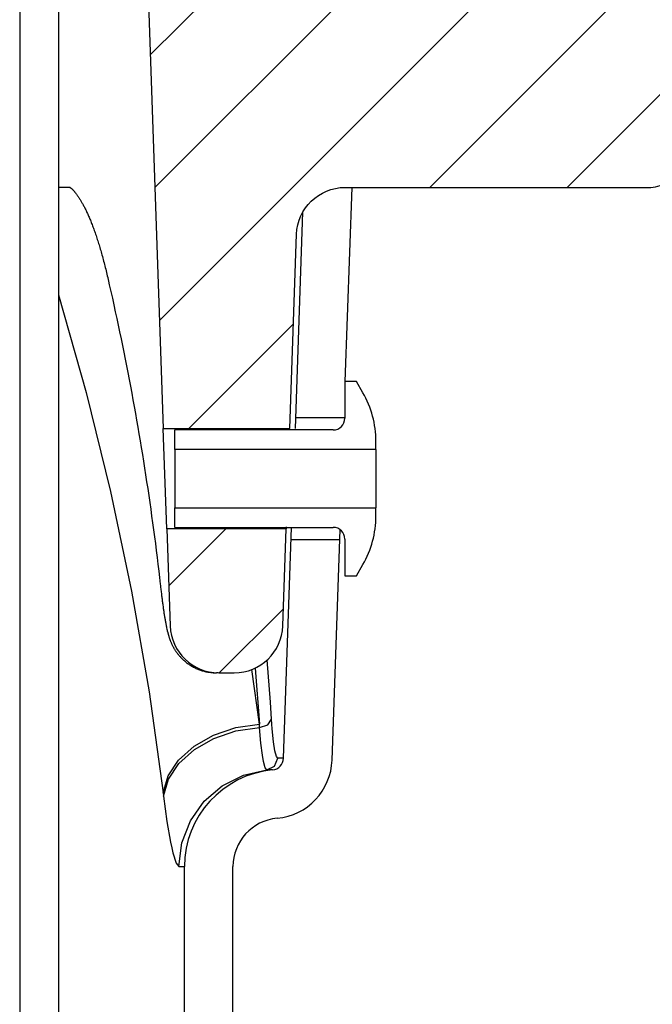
# Model space of a CAD drawing. Extents: x -285 to 5863, y 308 to 3178.
# Tile 412 of 622: x 1836.55 to 1838.18, y 981.27 to 983.81. Entities that reach past the tile are written whole.
import ezdxf

# ---------------------------------------------------------------- set-up
doc = ezdxf.new("R2010")
doc.units = 0
doc.header["$MEASUREMENT"] = 0
doc.layers.add('CONCRETE-HATCH', color=2, linetype='CONTINUOUS')
doc.layers.add('SPILL-BUCKET', color=1, linetype='CONTINUOUS')
pattern_1 = [(45, (8065.98635, -316.10631), (-0.176776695, 0.176776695), [])]

msp = doc.modelspace()

# ---------------------------------------------------------------- hatches: boundary and pattern name
at = {"layer": 'CONCRETE-HATCH'}
h = msp.add_hatch(dxfattribs=at)
h.set_pattern_fill('AR-CONC', color=256, scale=2.67, style=0)
h.set_pattern_definition([(50, (721.22, 12.002), (19.15085, -1.67548), [2.0025, -22.0275]), (355, (721.22, 12.002), (-3.70466, 20.08353), [1.602, -17.622]), (100.4514, (722.816, 11.862), (15.44619, 18.40805), [1.70186, -18.7205]), (46.1842, (721.22, 17.342), (28.49534, -4.41936), [3.00375, -33.04125]), (96.6356, (723.594, 16.974), (24.95547, 26.00897), [2.5528, -28.08076]), (351.1842, (721.22, 17.342), (24.9555, 26.00897), [2.403, -26.433]), (21, (723.89, 16.007), (15.93742, -10.74992), [2.0025, -22.0275]), (326, (723.89, 16.007), (6.49652, 19.3615), [1.602, -17.622]), (71.4514, (725.218, 15.111), (22.43394, 8.61158), [1.70186, -18.7205]), (37.5, (721.22, 12.002), (0.324668, 8.888266), [0, -17.4084, 0, -17.889, 0, -17.68875]), (7.5, (721.22, 12.002), (7.023957, 10.53079), [0, -10.1994, 0, -17.0079, 0, -6.74175]), (327.5, (715.266, 12.002), (14.25306, -0.602215), [0, -6.675, 0, -20.826, 0, -27.6345]), (317.5, (712.596, 12.002), (15.57107, 2.6728), [0, -8.6775, 0, -13.8306, 0, -19.6245])])
h.paths.add_polyline_path([(1848.5303, 984.84368), (1838.03509, 984.84368), (1838.03509, 978.19533), (1848.5303, 978.19533)])
at = {"layer": 'SPILL-BUCKET'}
h = msp.add_hatch(dxfattribs=at)
h.set_pattern_fill('ANSI31', scale=2, style=0)
h.set_pattern_definition(pattern_1)
edge = h.paths.add_edge_path()
edge.add_line((1836.93068, 984.23294), (1836.87248, 984.17052))
edge.add_line((1836.87248, 984.17052), (1836.92194, 982.75407))
edge.add_line((1836.92194, 982.75407), (1837.24725, 982.75407))
edge.add_line((1837.24725, 982.75407), (1837.26469, 983.25351))
edge.add_arc((1837.38957, 983.24919), 0.12496, 90.01861, 178.01856, ccw=False)
edge.add_line((1837.38953, 983.37415), (1838.17637, 983.37415))
edge.add_arc((1838.17639, 983.43663), 0.06248, 269.98072, 361.98074)
edge.add_line((1838.23883, 983.43879), (1838.17994, 985.12513))
edge.add_arc((1838.1175, 985.12293), 0.06248, 2.01864, 90.01862)
edge.add_line((1838.11748, 985.18541), (1837.97564, 985.18541))
edge.add_arc((1837.97565, 985.15417), 0.03124, 90.01957, 180.01957)
edge.add_line((1837.94441, 985.15416), (1837.94441, 984.24793))
edge.add_arc((1837.92911, 984.24824), 0.01531, 268.81278, 358.81278, ccw=False)
edge.add_line((1837.92879, 984.23294), (1836.93068, 984.23294))
h = msp.add_hatch(dxfattribs=at)
h.set_pattern_fill('ANSI31', scale=2, style=0)
h.set_pattern_definition(pattern_1)
edge = h.paths.add_edge_path()
edge.add_line((1836.93098, 982.49525), (1836.9397, 982.24564))
edge.add_arc((1837.06462, 982.25), 0.125, 181.99998, 270)
edge.add_line((1837.06462, 982.125), (1837.10457, 982.125))
edge.add_arc((1837.10457, 982.25), 0.125, 270, 358.00002)
edge.add_line((1837.2295, 982.24564), (1837.23821, 982.49525))
edge.add_line((1837.23821, 982.49525), (1836.93098, 982.49525))

# ---------------------------------------------------------------- linework, layer by layer
at = {"layer": 'SPILL-BUCKET', "color": 1, "linetype": 'Continuous'}
for p, q in [((1836.55224, 984.10802), (1836.55224, 969.91046)), ((1836.65217, 984.10802), (1836.65217, 969.91046)), ((1837.39034, 982.87449), (1837.40779, 983.37415)), ((1837.28057, 983.3103), (1837.26114, 982.75407)), ((1837.41915, 982.87449), (1837.38917, 982.87449)), ((1837.38917, 982.87449), (1837.38917, 982.77995)), ((1837.43564, 982.84592), (1837.41915, 982.87449)), ((1836.95197, 982.70011), (1836.95197, 982.74997)), ((1837.35919, 982.74997), (1836.95197, 982.74997)), ((1837.46911, 982.70011), (1837.46911, 982.721)), ((1837.46911, 982.70011), (1836.95197, 982.70011)), ((1836.95197, 982.70011), (1836.95197, 982.69437)), ((1836.95197, 982.69437), (1836.95197, 982.67801)), ((1837.46911, 982.70011), (1837.46911, 982.69437)), ((1837.46911, 982.69437), (1837.46911, 982.67801)), ((1836.95197, 982.67801), (1836.95197, 982.65353)), ((1837.46911, 982.67801), (1837.46911, 982.65353)), ((1836.95197, 982.65353), (1836.95197, 982.62466)), ((1837.46911, 982.65353), (1837.46911, 982.62466)), ((1836.95197, 982.62466), (1836.95197, 982.59579)), ((1837.46911, 982.62466), (1837.46911, 982.59579)), ((1836.95197, 982.59579), (1836.95197, 982.57131)), ((1837.46911, 982.59579), (1837.46911, 982.57131)), ((1836.95197, 982.57131), (1836.95197, 982.55495)), ((1837.46911, 982.57131), (1837.46911, 982.55495)), ((1836.95197, 982.55495), (1836.95197, 982.54921)), ((1836.95197, 982.49935), (1836.95197, 982.54921)), ((1836.95197, 982.54921), (1837.46911, 982.54921)), ((1837.46911, 982.55495), (1837.46911, 982.54921)), ((1837.46911, 982.52831), (1837.46911, 982.54921)), ((1836.95197, 982.49935), (1837.35919, 982.49935)), ((1837.23149, 981.90506), (1837.25225, 982.49935)), ((1837.23832, 982.50103), (1837.23822, 982.49592)), ((1837.23822, 982.49592), (1837.23824, 982.4968)), ((1837.35633, 981.9007), (1837.37703, 982.49346)), ((1837.38917, 982.46937), (1837.38917, 982.37483)), ((1837.41915, 982.37483), (1837.43564, 982.4034)), ((1837.38917, 982.37483), (1837.41915, 982.37483)), ((1836.97633, 980.7736), (1836.97633, 981.62629)), ((1837.10124, 980.7736), (1837.10124, 981.62629))]:
    msp.add_line(p, q, dxfattribs=at)
at = {"layer": 'SPILL-BUCKET', "color": 7}
for p, q in [((1836.66737, 983.37415), (1836.65215, 983.37415)), ((1836.65623, 983.37415), (1836.65243, 983.37415)), ((1836.68242, 983.37415), (1836.65623, 983.37415)), ((1836.68227, 983.37415), (1836.66737, 983.37415)), ((1836.68242, 983.37415), (1836.68478, 983.37212)), ((1836.68478, 983.37212), (1836.68528, 983.37168)), ((1836.68528, 983.37168), (1836.68581, 983.3712)), ((1836.68581, 983.3712), (1836.68636, 983.37069)), ((1836.68636, 983.37069), (1836.68694, 983.37014)), ((1836.68694, 983.37014), (1836.68754, 983.36956)), ((1836.68754, 983.36956), (1836.68815, 983.36894)), ((1836.68815, 983.36894), (1836.68879, 983.3683)), ((1836.68879, 983.3683), (1836.68944, 983.36761)), ((1836.68944, 983.36761), (1836.69011, 983.36689)), ((1836.69011, 983.36689), (1836.69081, 983.36612)), ((1836.69081, 983.36612), (1836.6915, 983.36535)), ((1836.6915, 983.36535), (1836.69221, 983.36454)), ((1836.69221, 983.36454), (1836.69294, 983.36368)), ((1836.69294, 983.36368), (1836.6937, 983.36278)), ((1836.6937, 983.36278), (1836.69448, 983.36183)), ((1836.69448, 983.36183), (1836.69528, 983.36084)), ((1836.69528, 983.36084), (1836.69611, 983.35979)), ((1836.69611, 983.35979), (1836.69694, 983.35871)), ((1836.69694, 983.35871), (1836.6978, 983.35757)), ((1836.6978, 983.35757), (1836.69868, 983.3564)), ((1836.69868, 983.3564), (1836.69958, 983.35516)), ((1836.69958, 983.35516), (1836.70049, 983.35389)), ((1836.70049, 983.35389), (1836.70125, 983.3528)), ((1836.70125, 983.3528), (1836.70203, 983.35168)), ((1836.70203, 983.35168), (1836.70282, 983.35051)), ((1836.70282, 983.35051), (1836.70362, 983.34931)), ((1836.70362, 983.34931), (1836.70459, 983.34785)), ((1836.70459, 983.34785), (1836.70556, 983.34634)), ((1836.70556, 983.34634), (1836.70654, 983.3448)), ((1836.70654, 983.3448), (1836.70753, 983.34321)), ((1836.70753, 983.34321), (1836.70852, 983.34158)), ((1836.70852, 983.34158), (1836.70953, 983.33991)), ((1836.70953, 983.33991), (1836.71054, 983.3382)), ((1836.71054, 983.3382), (1836.71156, 983.33644)), ((1836.71156, 983.33644), (1836.71258, 983.33465)), ((1836.71258, 983.33465), (1836.71361, 983.33281)), ((1836.71361, 983.33281), (1836.71465, 983.33092)), ((1836.71465, 983.33092), (1836.71569, 983.329)), ((1836.71569, 983.329), (1836.71674, 983.32703)), ((1836.71674, 983.32703), (1836.71779, 983.32502)), ((1836.71779, 983.32502), (1836.71886, 983.32297)), ((1836.71886, 983.32297), (1836.71992, 983.32087)), ((1836.71992, 983.32087), (1836.72099, 983.31873)), ((1836.72099, 983.31873), (1836.72206, 983.31654)), ((1836.72206, 983.31654), (1836.72314, 983.31431)), ((1836.72314, 983.31431), (1836.72422, 983.31204)), ((1836.72422, 983.31204), (1836.72531, 983.30972)), ((1836.72531, 983.30972), (1836.72639, 983.30736)), ((1836.72639, 983.30736), (1836.72749, 983.30495)), ((1836.72749, 983.30495), (1836.72858, 983.3025)), ((1836.72858, 983.3025), (1836.72968, 983.3)), ((1836.72968, 983.3), (1836.73078, 983.29746)), ((1836.73078, 983.29746), (1836.73189, 983.29487)), ((1836.73189, 983.29487), (1836.73299, 983.29224)), ((1836.73299, 983.29224), (1836.7341, 983.28955)), ((1836.7341, 983.28955), (1836.73521, 983.28683)), ((1836.73521, 983.28683), (1836.73632, 983.28406)), ((1836.73632, 983.28406), (1836.73744, 983.28125)), ((1836.73744, 983.28125), (1836.73857, 983.27834)), ((1836.73857, 983.27834), (1836.7397, 983.27539)), ((1836.7397, 983.27539), (1836.74083, 983.27242)), ((1836.74083, 983.27242), (1836.74195, 983.26941)), ((1836.74195, 983.26941), (1836.74307, 983.26636)), ((1836.74307, 983.26636), (1836.74419, 983.26326)), ((1836.74419, 983.26326), (1836.74531, 983.26012)), ((1836.74531, 983.26012), (1836.74643, 983.25694)), ((1836.74643, 983.25694), (1836.74754, 983.25372)), ((1836.74754, 983.25372), (1836.74866, 983.25045)), ((1836.74866, 983.25045), (1836.74977, 983.24714)), ((1836.74977, 983.24714), (1836.75088, 983.24379)), ((1836.75088, 983.24379), (1836.75199, 983.24039)), ((1836.75199, 983.24039), (1836.7531, 983.23696)), ((1836.7531, 983.23696), (1836.75421, 983.23348)), ((1836.75421, 983.23348), (1836.75531, 983.22996)), ((1836.75531, 983.22996), (1836.75643, 983.22634)), ((1836.75643, 983.22634), (1836.75754, 983.22268)), ((1836.75754, 983.22268), (1836.75863, 983.21907)), ((1836.75863, 983.21907), (1836.75971, 983.21542)), ((1836.75971, 983.21542), (1836.76079, 983.2117)), ((1836.76079, 983.2117), (1836.76188, 983.20795)), ((1836.76188, 983.20795), (1836.76296, 983.20413)), ((1836.76296, 983.20413), (1836.76404, 983.20028)), ((1836.76404, 983.20028), (1836.76512, 983.19637)), ((1836.76512, 983.19637), (1836.7662, 983.19241)), ((1836.7662, 983.19241), (1836.76728, 983.18841)), ((1836.76728, 983.18841), (1836.76835, 983.18437)), ((1836.76835, 983.18437), (1836.76942, 983.18028)), ((1836.76942, 983.18028), (1836.77048, 983.17616)), ((1836.77048, 983.17616), (1836.77154, 983.17199)), ((1836.77154, 983.17199), (1836.7726, 983.16779)), ((1836.7726, 983.16779), (1836.77364, 983.1636)), ((1836.77364, 983.1636), (1836.77467, 983.15938)), ((1836.77467, 983.15938), (1836.7757, 983.15511)), ((1836.7757, 983.15511), (1836.77672, 983.15081)), ((1836.77672, 983.15081), (1836.77775, 983.14646)), ((1836.77775, 983.14646), (1836.77877, 983.14206)), ((1836.77877, 983.14206), (1836.7788, 983.14191)), ((1836.7788, 983.14191), (1836.77883, 983.14176)), ((1836.77883, 983.14176), (1836.78091, 983.13272)), ((1836.78091, 983.13272), (1836.78297, 983.12368)), ((1836.78297, 983.12368), (1836.78689, 983.10634)), ((1836.65218, 983.09803), (1836.7236, 982.84603)), ((1836.78689, 983.10634), (1836.79077, 983.089)), ((1836.79077, 983.089), (1836.7946, 983.07164)), ((1836.7946, 983.07164), (1836.79839, 983.05428)), ((1836.79839, 983.05428), (1836.80214, 983.03689)), ((1836.80214, 983.03689), (1836.80584, 983.01951)), ((1836.80584, 983.01951), (1836.8095, 983.0021)), ((1836.8095, 983.0021), (1836.81312, 982.98469)), ((1836.81312, 982.98469), (1836.8167, 982.96726)), ((1836.8167, 982.96726), (1836.82023, 982.94983)), ((1836.82023, 982.94983), (1836.82371, 982.93237)), ((1836.82371, 982.93237), (1836.82716, 982.91492)), ((1836.82716, 982.91492), (1836.83056, 982.89745)), ((1836.83056, 982.89745), (1836.83392, 982.87997)), ((1836.83392, 982.87997), (1836.83723, 982.86247)), ((1836.83723, 982.86247), (1836.8405, 982.84498)), ((1836.7236, 982.84603), (1836.78629, 982.59155)), ((1836.8405, 982.84498), (1836.84373, 982.82746)), ((1836.84373, 982.82746), (1836.84692, 982.80994)), ((1836.84692, 982.80994), (1836.85006, 982.79241)), ((1836.85006, 982.79241), (1836.85315, 982.77487)), ((1836.85315, 982.77487), (1836.85621, 982.75731)), ((1837.38917, 982.7808), (1837.26207, 982.7808)), ((1836.85621, 982.75731), (1836.85922, 982.73975)), ((1836.85922, 982.73975), (1836.86218, 982.72218)), ((1836.86218, 982.72218), (1836.8651, 982.7046)), ((1836.8651, 982.7046), (1836.86798, 982.68701)), ((1836.86798, 982.68701), (1836.87082, 982.66941)), ((1836.87082, 982.66941), (1836.8736, 982.6518)), ((1836.8736, 982.6518), (1836.87635, 982.63419)), ((1836.87635, 982.63419), (1836.87905, 982.61656)), ((1836.87905, 982.61656), (1836.88171, 982.59893)), ((1836.78629, 982.59155), (1836.84016, 982.33492)), ((1836.88171, 982.59893), (1836.88433, 982.58129)), ((1836.88433, 982.58129), (1836.8869, 982.56364)), ((1836.8869, 982.56364), (1836.88942, 982.54598)), ((1836.88942, 982.54598), (1836.8919, 982.52831)), ((1836.8919, 982.52831), (1836.89434, 982.51064)), ((1836.89434, 982.51064), (1836.89673, 982.49296)), ((1836.89673, 982.49296), (1836.89908, 982.47527)), ((1836.89908, 982.47527), (1836.90139, 982.45757)), ((1836.90139, 982.45757), (1836.90365, 982.43987)), ((1837.25117, 982.46852), (1837.37616, 982.46852)), ((1836.90365, 982.43987), (1836.90586, 982.42216)), ((1836.90586, 982.42216), (1836.90804, 982.40444)), ((1836.90804, 982.40444), (1836.91016, 982.38672)), ((1836.91016, 982.38672), (1836.91214, 982.36991)), ((1836.91214, 982.36991), (1836.91407, 982.35311)), ((1836.84016, 982.33492), (1836.88514, 982.07645)), ((1836.91407, 982.35311), (1836.91449, 982.34939)), ((1836.91449, 982.34939), (1836.91491, 982.34567)), ((1836.91491, 982.34568), (1836.91498, 982.34506)), ((1836.91498, 982.34506), (1836.91505, 982.34444)), ((1836.91505, 982.34444), (1836.9154, 982.34134)), ((1836.9154, 982.34134), (1836.91576, 982.3383)), ((1836.91576, 982.3383), (1836.91611, 982.33527)), ((1836.91611, 982.33527), (1836.91646, 982.33227)), ((1836.91646, 982.33227), (1836.91682, 982.32933)), ((1836.91682, 982.32933), (1836.91717, 982.32643)), ((1836.91717, 982.32643), (1836.91752, 982.32354)), ((1836.91752, 982.32354), (1836.91787, 982.32068)), ((1836.91787, 982.32068), (1836.91823, 982.31784)), ((1836.91823, 982.31784), (1836.91859, 982.31503)), ((1836.91859, 982.31503), (1836.91894, 982.31224)), ((1836.91894, 982.31224), (1836.9193, 982.30948)), ((1836.9193, 982.30948), (1836.91966, 982.30674)), ((1836.91966, 982.30674), (1836.92002, 982.30404)), ((1836.92002, 982.30404), (1836.92038, 982.30136)), ((1836.92038, 982.30136), (1836.92075, 982.29872)), ((1836.92075, 982.29872), (1836.92111, 982.29609)), ((1836.92111, 982.29609), (1836.92147, 982.2935)), ((1836.92147, 982.2935), (1836.92184, 982.29094)), ((1836.92184, 982.29094), (1836.9222, 982.28841)), ((1836.9222, 982.28841), (1836.92256, 982.28597)), ((1836.92256, 982.28597), (1836.92291, 982.28356)), ((1836.92291, 982.28356), (1836.92329, 982.28107)), ((1836.92329, 982.28107), (1836.92366, 982.27863)), ((1836.92366, 982.27863), (1836.92403, 982.2762)), ((1836.92403, 982.2762), (1836.92441, 982.27381)), ((1836.92441, 982.27381), (1836.92479, 982.27142)), ((1836.92479, 982.27142), (1836.92517, 982.26907)), ((1836.92517, 982.26907), (1836.92556, 982.26673)), ((1836.92556, 982.26673), (1836.92595, 982.26442)), ((1836.92595, 982.26442), (1836.92634, 982.2621)), ((1836.92634, 982.2621), (1836.92674, 982.25981)), ((1836.92674, 982.25981), (1836.92715, 982.2575)), ((1836.92715, 982.2575), (1836.92756, 982.25523)), ((1836.92756, 982.25523), (1836.92801, 982.25284)), ((1836.92801, 982.25284), (1836.92845, 982.25048)), ((1836.92845, 982.25048), (1836.92891, 982.24812)), ((1836.92891, 982.24812), (1836.92938, 982.24579)), ((1836.92938, 982.24579), (1836.9299, 982.24325)), ((1836.9299, 982.24325), (1836.93043, 982.24073)), ((1836.93043, 982.24073), (1836.93108, 982.23779)), ((1836.93108, 982.23779), (1836.93175, 982.23485)), ((1836.93175, 982.23485), (1836.93221, 982.2329)), ((1836.93221, 982.2329), (1836.9327, 982.23093)), ((1836.9327, 982.23093), (1836.93312, 982.22924)), ((1836.93312, 982.22924), (1836.93357, 982.22752)), ((1836.93357, 982.22752), (1836.93404, 982.22576)), ((1836.93404, 982.22576), (1836.93453, 982.22397)), ((1836.93453, 982.22397), (1836.93492, 982.22261)), ((1836.93492, 982.22261), (1836.93533, 982.22123)), ((1836.93533, 982.22123), (1836.93571, 982.21994)), ((1836.93571, 982.21994), (1836.93612, 982.21863)), ((1836.93612, 982.21863), (1836.93651, 982.2174)), ((1836.93651, 982.2174), (1836.93691, 982.21614)), ((1836.93691, 982.21614), (1836.93731, 982.21496)), ((1836.93731, 982.21496), (1836.93772, 982.21375)), ((1836.93772, 982.21375), (1836.93813, 982.21258)), ((1836.93813, 982.21258), (1836.93855, 982.2114)), ((1836.93855, 982.2114), (1836.93897, 982.21025)), ((1836.93897, 982.21025), (1836.93941, 982.20907)), ((1836.93941, 982.20907), (1836.93985, 982.20793)), ((1836.93985, 982.20793), (1836.94032, 982.20676)), ((1836.94032, 982.20676), (1836.94078, 982.20561)), ((1836.94078, 982.20561), (1836.94127, 982.20443)), ((1836.94127, 982.20443), (1836.94176, 982.20327)), ((1836.94176, 982.20327), (1836.94227, 982.20208)), ((1836.94227, 982.20208), (1836.9428, 982.2009)), ((1836.9428, 982.2009), (1836.94335, 982.1997)), ((1836.94335, 982.1997), (1836.94391, 982.19849)), ((1836.94391, 982.19849), (1836.9445, 982.19727)), ((1836.9445, 982.19727), (1836.94511, 982.19604)), ((1836.94511, 982.19604), (1836.94574, 982.19479)), ((1836.94574, 982.19479), (1836.94639, 982.19352)), ((1836.94639, 982.19352), (1836.94707, 982.19225)), ((1836.94707, 982.19225), (1836.94778, 982.19095)), ((1836.94778, 982.19095), (1836.94851, 982.18964)), ((1836.94851, 982.18964), (1836.94928, 982.18831)), ((1836.94928, 982.18831), (1836.95007, 982.18697)), ((1836.95007, 982.18697), (1836.95089, 982.18561)), ((1836.95089, 982.18561), (1836.95175, 982.18424)), ((1836.95175, 982.18424), (1836.95264, 982.18284)), ((1836.95264, 982.18284), (1836.95357, 982.18144)), ((1836.95357, 982.18144), (1836.95454, 982.18)), ((1836.95454, 982.18), (1836.95554, 982.17857)), ((1836.95554, 982.17857), (1836.95658, 982.17711)), ((1836.95658, 982.17711), (1836.95766, 982.17566)), ((1836.95766, 982.17566), (1836.95878, 982.17418)), ((1836.95878, 982.17418), (1836.95994, 982.17271)), ((1836.95994, 982.17271), (1836.96115, 982.17121)), ((1836.96115, 982.17121), (1836.96239, 982.16973)), ((1836.96239, 982.16973), (1836.96367, 982.16823)), ((1836.96367, 982.16823), (1836.96499, 982.16675)), ((1836.96499, 982.16675), (1836.96636, 982.16526)), ((1836.96636, 982.16526), (1836.96775, 982.16378)), ((1836.96775, 982.16378), (1836.9692, 982.1623)), ((1836.9692, 982.1623), (1836.97067, 982.16084)), ((1836.97067, 982.16084), (1836.97219, 982.15939)), ((1836.97219, 982.15939), (1836.97373, 982.15795)), ((1836.97373, 982.15795), (1836.97532, 982.15653)), ((1836.97532, 982.15653), (1836.97693, 982.15513)), ((1836.97693, 982.15513), (1836.97859, 982.15375)), ((1836.97859, 982.15375), (1836.98027, 982.15239)), ((1836.98027, 982.15239), (1836.98198, 982.15105)), ((1837.19779, 982.0497), (1837.18904, 982.15837)), ((1836.98198, 982.15105), (1836.98372, 982.14973)), ((1836.98372, 982.14973), (1836.98549, 982.14845)), ((1836.98549, 982.14845), (1836.98729, 982.14719)), ((1836.98729, 982.14719), (1836.98907, 982.14598)), ((1836.98907, 982.14598), (1836.99088, 982.1448)), ((1836.99088, 982.1448), (1836.99293, 982.14352)), ((1836.99293, 982.14352), (1836.99501, 982.14227)), ((1836.99501, 982.14227), (1836.99715, 982.14104)), ((1836.99715, 982.14104), (1836.99933, 982.13986)), ((1836.99933, 982.13986), (1837.00152, 982.13871)), ((1837.00152, 982.13871), (1837.00373, 982.13761)), ((1837.00373, 982.13761), (1837.00597, 982.13655)), ((1837.00597, 982.13655), (1837.00822, 982.13554)), ((1837.00822, 982.13554), (1837.01049, 982.13457)), ((1837.01049, 982.13457), (1837.01277, 982.13365)), ((1837.01277, 982.13365), (1837.01507, 982.13278)), ((1837.01507, 982.13278), (1837.01739, 982.13195)), ((1837.01739, 982.13195), (1837.01971, 982.13117)), ((1837.01971, 982.13117), (1837.02205, 982.13043)), ((1837.02205, 982.13043), (1837.0244, 982.12974)), ((1837.0244, 982.12974), (1837.02676, 982.1291)), ((1837.02676, 982.1291), (1837.02913, 982.12851)), ((1837.02913, 982.12851), (1837.03151, 982.12796)), ((1837.03151, 982.12796), (1837.03389, 982.12745)), ((1837.03389, 982.12745), (1837.03628, 982.127)), ((1837.03628, 982.127), (1837.03837, 982.12664)), ((1837.16907, 981.99315), (1837.15009, 982.13357)), ((1837.15856, 982.13723), (1837.16907, 981.99315)), ((1837.06305, 982.125), (1837.05858, 982.125)), ((1836.88514, 982.07645), (1836.92118, 981.81649)), ((1837.20066, 982.00568), (1837.19779, 982.0497)), ((1837.19063, 981.99111), (1837.20066, 982.00568)), ((1837.20152, 981.99274), (1837.20066, 982.00568)), ((1837.05102, 981.96461), (1837.10819, 981.98397)), ((1837.05173, 981.95609), (1837.10883, 981.97547)), ((1837.10819, 981.98397), (1837.16907, 981.99315)), ((1837.10883, 981.97547), (1837.16966, 981.98469)), ((1837.16966, 981.98469), (1837.16907, 981.99315)), ((1837.16966, 981.98469), (1837.19063, 981.99111)), ((1837.17321, 981.94427), (1837.16966, 981.98469)), ((1837.20245, 981.98062), (1837.20152, 981.99274)), ((1837.20571, 981.94786), (1837.20245, 981.98062)), ((1837.00102, 981.93625), (1837.05102, 981.96461)), ((1837.00181, 981.92774), (1837.05173, 981.95609)), ((1836.96122, 981.90062), (1837.00102, 981.93625)), ((1836.9621, 981.89212), (1837.00181, 981.92774)), ((1837.17709, 981.91315), (1837.17321, 981.94427)), ((1837.20922, 981.92449), (1837.20571, 981.94786)), ((1837.21301, 981.90982), (1837.20922, 981.92449)), ((1836.93406, 981.85987), (1836.96122, 981.90062)), ((1837.17998, 981.89645), (1837.17709, 981.91315)), ((1837.20821, 981.88471), (1837.2167, 981.90506)), ((1837.2167, 981.90506), (1837.21301, 981.90982)), ((1837.22779, 981.90506), (1837.2167, 981.90506)), ((1836.93502, 981.8514), (1836.9621, 981.89212)), ((1837.12855, 981.86193), (1837.18842, 981.87506)), ((1837.18842, 981.87506), (1837.20821, 981.88471)), ((1837.19947, 981.87506), (1837.18842, 981.87506)), ((1837.20316, 981.87506), (1837.19947, 981.87506)), ((1836.92118, 981.81649), (1836.93406, 981.85987)), ((1836.9222, 981.80804), (1836.93502, 981.8514)), ((1837.07368, 981.83456), (1837.12855, 981.86193)), ((1837.02714, 981.79462), (1837.07368, 981.83456)), ((1836.92118, 981.81649), (1836.9222, 981.80804)), ((1836.9222, 981.80804), (1836.93103, 981.74275)), ((1836.99172, 981.7445), (1837.02714, 981.79462)), ((1836.96958, 981.68723), (1836.99172, 981.7445)), ((1836.96204, 981.62629), (1836.96958, 981.68723)), ((1836.95473, 981.63549), (1836.96204, 981.62629)), ((1836.97275, 981.62629), (1836.97633, 981.62629))]:
    msp.add_line(p, q, dxfattribs=at)
at = {"layer": 'SPILL-BUCKET', "color": 2, "linetype": 'Continuous'}
msp.add_line((1836.93098, 982.49525), (1836.92194, 982.75407), dxfattribs=at)
at = {"layer": 'SPILL-BUCKET', "color": 7, "linetype": 'Continuous'}
for p, q in [((1837.23149, 981.90506), (1837.22779, 981.90506)), ((1837.18431, 981.88032), (1837.17998, 981.89645)), ((1837.1884, 981.87506), (1837.18431, 981.88032)), ((1837.18842, 981.87506), (1837.1884, 981.87506)), ((1836.93103, 981.74275), (1836.94031, 981.68932)), ((1836.94031, 981.68932), (1836.94342, 981.67458)), ((1836.94342, 981.67458), (1836.94647, 981.66167)), ((1836.94647, 981.66167), (1836.95473, 981.63549)), ((1836.96204, 981.62629), (1836.97275, 981.62629))]:
    msp.add_line(p, q, dxfattribs=at)
at = {"layer": 'SPILL-BUCKET', "color": 2, "linetype": 'Continuous'}
msp.add_lwpolyline([(1836.93068, 984.23294), (1836.87248, 984.17052), (1836.92194, 982.75407), (1837.24725, 982.75407), (1837.26469, 983.25351, -0.404026), (1837.38953, 983.37415), (1838.17637, 983.37415, 0.4244749), (1838.23883, 983.43879), (1838.17994, 985.12513, 0.4040261), (1838.11748, 985.18541), (1837.97564, 985.18541, 0.4142136), (1837.94441, 985.15416), (1837.94441, 984.24793, -0.4142136), (1837.92879, 984.23294), (1836.93068, 984.23294)], format="xyb", dxfattribs=at)
msp.add_lwpolyline([(1836.93098, 982.49525), (1836.9397, 982.24564, 0.4040263), (1837.06462, 982.125), (1837.10457, 982.125, 0.4040263), (1837.2295, 982.24564), (1837.23821, 982.49525)], format="xyb", close=True, dxfattribs=at)
at = {"layer": 'SPILL-BUCKET', "color": 7}
msp.add_lwpolyline([(1837.03837, 982.12664), (1837.05, 982.1253), (1837.05858, 982.125)], dxfattribs=at)
at = {"layer": 'SPILL-BUCKET', "color": 1, "linetype": 'Continuous'}
for centre, radius, start, end in [((1837.21928, 982.721), 0.24983, 0, 30), ((1837.35919, 982.77995), 0.02998, 270, 0), ((1837.21928, 982.52831), 0.24983, 330, 0), ((1837.35919, 982.46937), 0.02998, 0, 90), ((1837.20029, 981.90615), 0.03123, 275.28151, 358), ((1837.20029, 981.90615), 0.15614, 275.28151, 358), ((1837.22615, 981.62629), 0.24983, 95.28151, 180), ((1837.22615, 981.62629), 0.12491, 95.28151, 180)]:
    msp.add_arc(centre, radius, start, end, dxfattribs=at)

doc.saveas('drawing.dxf')
